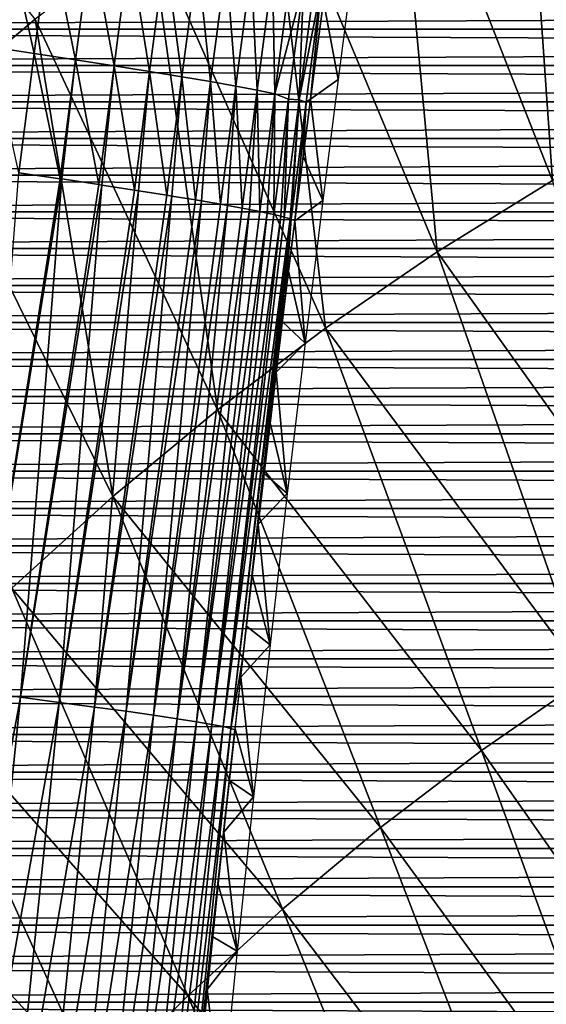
# Model space of a CAD drawing. Header units: millimetres. Extents: x -300 to 300, y -500 to 500.
# Tile 638 of 656: x -97 to -78, y 230 to 266. Entities that reach past the tile are written whole.
import ezdxf

# ---------------------------------------------------------------- set-up
doc = ezdxf.new("R2010")
doc.units = ezdxf.units.MM
doc.header["$LTSCALE"] = 81.481481
for name, color, linetype in [('10', 7, 'CONTINUOUS'), ('11', 7, 'CONTINUOUS'), ('12', 7, 'CONTINUOUS'), ('20', 7, 'CONTINUOUS'), ('5', 7, 'CONTINUOUS'), ('6', 7, 'CONTINUOUS')]:
    doc.layers.add(name, color=color, linetype=linetype)

msp = doc.modelspace()

# ---------------------------------------------------------------- linework, layer by layer
at = {"layer": '10', "color": 7, "linetype": 'CONTINUOUS'}
for points in [[(-85.244, 266.868, 16.5), (-85.693, 263.423, 16.5), (-86.218, 266.23, 33.345), (-85.244, 266.868, 16.5)], [(-86.218, 266.23, 33.345), (-85.693, 263.423, 16.5), (-86.678, 262.725, 33.446), (-86.218, 266.23, 33.345)], [(-85.693, 263.423, 16.5), (-86.242, 259.103, 16.5), (-86.678, 262.725, 33.446), (-85.693, 263.423, 16.5)], [(-86.678, 262.725, 33.446), (-86.242, 259.103, 16.5), (-86.943, 260.668, 33.503), (-86.678, 262.725, 33.446)], [(-86.242, 259.103, 16.5), (-87.234, 258.373, 33.565), (-86.943, 260.668, 33.503), (-86.242, 259.103, 16.5)], [(-86.869, 253.997, 16.5), (-87.234, 258.373, 33.565), (-86.242, 259.103, 16.5), (-86.869, 253.997, 16.5)], [(-87.459, 256.57, 33.611), (-87.234, 258.373, 33.565), (-86.869, 253.997, 16.5), (-87.459, 256.57, 33.611)], [(-87.682, 254.766, 33.657), (-87.459, 256.57, 33.611), (-86.869, 253.997, 16.5), (-87.682, 254.766, 33.657)], [(-87.902, 252.961, 33.701), (-87.682, 254.766, 33.657), (-86.869, 253.997, 16.5), (-87.902, 252.961, 33.701)], [(-87.506, 248.623, 16.5), (-87.902, 252.961, 33.701), (-86.869, 253.997, 16.5), (-87.506, 248.623, 16.5)], [(-88.119, 251.154, 33.744), (-87.902, 252.961, 33.701), (-87.506, 248.623, 16.5), (-88.119, 251.154, 33.744)], [(-88.334, 249.344, 33.785), (-88.119, 251.154, 33.744), (-87.506, 248.623, 16.5), (-88.334, 249.344, 33.785)], [(-88.546, 247.53, 33.826), (-88.334, 249.344, 33.785), (-87.506, 248.623, 16.5), (-88.546, 247.53, 33.826)], [(-88.121, 243.22, 16.5), (-88.546, 247.53, 33.826), (-87.506, 248.623, 16.5), (-88.121, 243.22, 16.5)], [(-88.756, 245.712, 33.865), (-88.546, 247.53, 33.826), (-88.121, 243.22, 16.5), (-88.756, 245.712, 33.865)], [(-88.964, 243.888, 33.903), (-88.756, 245.712, 33.865), (-88.121, 243.22, 16.5), (-88.964, 243.888, 33.903)], [(-89.17, 242.057, 33.94), (-88.964, 243.888, 33.903), (-88.121, 243.22, 16.5), (-89.17, 242.057, 33.94)], [(-88.715, 237.78, 16.5), (-89.17, 242.057, 33.94), (-88.121, 243.22, 16.5), (-88.715, 237.78, 16.5)], [(-89.373, 240.219, 33.976), (-89.17, 242.057, 33.94), (-88.715, 237.78, 16.5), (-89.373, 240.219, 33.976)], [(-89.575, 238.373, 34.011), (-89.373, 240.219, 33.976), (-88.715, 237.78, 16.5), (-89.575, 238.373, 34.011)], [(-89.775, 236.518, 34.045), (-89.575, 238.373, 34.011), (-88.715, 237.78, 16.5), (-89.775, 236.518, 34.045)], [(-89.293, 232.271, 16.5), (-89.775, 236.518, 34.045), (-88.715, 237.78, 16.5), (-89.293, 232.271, 16.5)], [(-89.972, 234.653, 34.078), (-89.775, 236.518, 34.045), (-89.293, 232.271, 16.5), (-89.972, 234.653, 34.078)], [(-90.168, 232.778, 34.11), (-89.972, 234.653, 34.078), (-89.293, 232.271, 16.5), (-90.168, 232.778, 34.11)], [(-90.362, 230.894, 34.141), (-90.168, 232.778, 34.11), (-89.293, 232.271, 16.5), (-90.362, 230.894, 34.141)], [(-89.852, 226.694, 16.5), (-90.362, 230.894, 34.141), (-89.293, 232.271, 16.5), (-89.852, 226.694, 16.5)], [(-90.554, 229.001, 34.171), (-90.362, 230.894, 34.141), (-89.852, 226.694, 16.5), (-90.554, 229.001, 34.171)]]:
    msp.add_3dface(points, dxfattribs=at)
at = {"layer": '11', "color": 7, "linetype": 'CONTINUOUS'}
for points in [[(-97.548, 268.857, 53.123), (-96.549, 264.358, 52.158), (-98.107, 264.589, 53.244), (-97.548, 268.857, 53.123)], [(-95.99, 268.617, 52.037), (-96.549, 264.358, 52.158), (-97.548, 268.857, 53.123), (-95.99, 268.617, 52.037)], [(-95.99, 268.617, 52.037), (-95.073, 264.133, 50.951), (-96.549, 264.358, 52.158), (-95.99, 268.617, 52.037)], [(-94.516, 268.385, 50.83), (-95.073, 264.133, 50.951), (-95.99, 268.617, 52.037), (-94.516, 268.385, 50.83)], [(-94.516, 268.385, 50.83), (-93.694, 263.919, 49.633), (-95.073, 264.133, 50.951), (-94.516, 268.385, 50.83)], [(-93.137, 268.162, 49.512), (-93.694, 263.919, 49.633), (-94.516, 268.385, 50.83), (-93.137, 268.162, 49.512)], [(-93.137, 268.162, 49.512), (-92.423, 263.715, 48.216), (-93.694, 263.919, 49.633), (-93.137, 268.162, 49.512)], [(-91.868, 267.951, 48.095), (-92.423, 263.715, 48.216), (-93.137, 268.162, 49.512), (-91.868, 267.951, 48.095)], [(-91.868, 267.951, 48.095), (-91.27, 263.524, 46.714), (-92.423, 263.715, 48.216), (-91.868, 267.951, 48.095)], [(-90.716, 267.753, 46.593), (-91.27, 263.524, 46.714), (-91.868, 267.951, 48.095), (-90.716, 267.753, 46.593)], [(-90.716, 267.753, 46.593), (-90.243, 263.348, 45.142), (-91.27, 263.524, 46.714), (-90.716, 267.753, 46.593)], [(-89.689, 267.57, 45.02), (-90.243, 263.348, 45.142), (-90.716, 267.753, 46.593), (-89.689, 267.57, 45.02)], [(-89.689, 267.57, 45.02), (-89.346, 263.187, 43.514), (-90.243, 263.348, 45.142), (-89.689, 267.57, 45.02)], [(-88.793, 267.402, 43.393), (-89.346, 263.187, 43.514), (-89.689, 267.57, 45.02), (-88.793, 267.402, 43.393)], [(-88.793, 267.402, 43.393), (-88.582, 263.042, 41.848), (-89.346, 263.187, 43.514), (-88.793, 267.402, 43.393)], [(-88.03, 267.251, 41.726), (-88.582, 263.042, 41.848), (-88.793, 267.402, 43.393), (-88.03, 267.251, 41.726)], [(-88.03, 267.251, 41.726), (-87.952, 262.914, 40.158), (-88.582, 263.042, 41.848), (-88.03, 267.251, 41.726)], [(-87.401, 267.118, 40.036), (-87.952, 262.914, 40.158), (-88.03, 267.251, 41.726), (-87.401, 267.118, 40.036)], [(-87.401, 267.118, 40.036), (-86.925, 266.837, 38.343), (-87.952, 262.914, 40.158), (-87.401, 267.118, 40.036)], [(-86.925, 266.837, 38.343), (-87.464, 262.721, 38.462), (-87.952, 262.914, 40.158), (-86.925, 266.837, 38.343)], [(-86.925, 266.837, 38.343), (-87.084, 262.697, 36.767), (-87.464, 262.721, 38.462), (-86.925, 266.837, 38.343)], [(-86.535, 266.879, 36.645), (-86.288, 266.792, 34.97), (-87.084, 262.697, 36.767), (-86.535, 266.879, 36.645)], [(-86.535, 266.879, 36.645), (-87.084, 262.697, 36.767), (-86.925, 266.837, 38.343), (-86.535, 266.879, 36.645)], [(-86.288, 266.792, 34.97), (-86.835, 262.616, 35.092), (-87.084, 262.697, 36.767), (-86.288, 266.792, 34.97)], [(-86.288, 266.792, 34.97), (-86.678, 262.725, 33.446), (-86.835, 262.616, 35.092), (-86.288, 266.792, 34.97)], [(-86.218, 266.23, 33.345), (-86.678, 262.725, 33.446), (-86.288, 266.792, 34.97), (-86.218, 266.23, 33.345)], [(-96.549, 264.358, 52.158), (-97.092, 260.093, 52.272), (-98.107, 264.589, 53.244), (-96.549, 264.358, 52.158)], [(-95.615, 259.877, 51.065), (-97.092, 260.093, 52.272), (-96.549, 264.358, 52.158), (-95.615, 259.877, 51.065)], [(-95.073, 264.133, 50.951), (-95.615, 259.877, 51.065), (-96.549, 264.358, 52.158), (-95.073, 264.133, 50.951)], [(-95.073, 264.133, 50.951), (-95.561, 259.869, 51.016), (-95.615, 259.877, 51.065), (-95.073, 264.133, 50.951)], [(-94.235, 259.669, 49.747), (-95.561, 259.869, 51.016), (-95.073, 264.133, 50.951), (-94.235, 259.669, 49.747)], [(-93.694, 263.919, 49.633), (-94.235, 259.669, 49.747), (-95.073, 264.133, 50.951), (-93.694, 263.919, 49.633)], [(-93.694, 263.919, 49.633), (-94.132, 259.654, 49.64), (-94.235, 259.669, 49.747), (-93.694, 263.919, 49.633)], [(-92.964, 259.473, 48.33), (-94.132, 259.654, 49.64), (-93.694, 263.919, 49.633), (-92.964, 259.473, 48.33)], [(-92.423, 263.715, 48.216), (-92.964, 259.473, 48.33), (-93.694, 263.919, 49.633), (-92.423, 263.715, 48.216)], [(-92.423, 263.715, 48.216), (-92.818, 259.45, 48.153), (-92.964, 259.473, 48.33), (-92.423, 263.715, 48.216)], [(-91.811, 259.289, 46.829), (-92.818, 259.45, 48.153), (-92.423, 263.715, 48.216), (-91.811, 259.289, 46.829)], [(-91.27, 263.524, 46.714), (-91.811, 259.289, 46.829), (-92.423, 263.715, 48.216), (-91.27, 263.524, 46.714)], [(-91.27, 263.524, 46.714), (-91.627, 259.259, 46.566), (-91.811, 259.289, 46.829), (-91.27, 263.524, 46.714)], [(-90.783, 259.12, 45.257), (-91.627, 259.259, 46.566), (-91.27, 263.524, 46.714), (-90.783, 259.12, 45.257)], [(-90.243, 263.348, 45.142), (-90.783, 259.12, 45.257), (-91.27, 263.524, 46.714), (-90.243, 263.348, 45.142)], [(-90.243, 263.348, 45.142), (-90.566, 259.083, 44.888), (-90.783, 259.12, 45.257), (-90.243, 263.348, 45.142)], [(-89.886, 258.965, 43.63), (-90.566, 259.083, 44.888), (-90.243, 263.348, 45.142), (-89.886, 258.965, 43.63)], [(-89.346, 263.187, 43.514), (-89.886, 258.965, 43.63), (-90.243, 263.348, 45.142), (-89.346, 263.187, 43.514)], [(-89.346, 263.187, 43.514), (-89.642, 258.922, 43.133), (-89.886, 258.965, 43.63), (-89.346, 263.187, 43.514)], [(-89.122, 258.826, 41.965), (-89.642, 258.922, 43.133), (-89.346, 263.187, 43.514), (-89.122, 258.826, 41.965)], [(-88.582, 263.042, 41.848), (-89.122, 258.826, 41.965), (-89.346, 263.187, 43.514), (-88.582, 263.042, 41.848)], [(-88.582, 263.042, 41.848), (-88.86, 258.776, 41.309), (-89.122, 258.826, 41.965), (-88.582, 263.042, 41.848)], [(-88.491, 258.703, 40.277), (-88.86, 258.776, 41.309), (-88.582, 263.042, 41.848), (-88.491, 258.703, 40.277)], [(-87.952, 262.914, 40.158), (-88.491, 258.703, 40.277), (-88.582, 263.042, 41.848), (-87.952, 262.914, 40.158)], [(-87.952, 262.914, 40.158), (-88.224, 258.648, 39.427), (-88.491, 258.703, 40.277), (-87.952, 262.914, 40.158)], [(-87.991, 258.597, 38.579), (-88.224, 258.648, 39.427), (-87.952, 262.914, 40.158), (-87.991, 258.597, 38.579)], [(-87.464, 262.721, 38.462), (-87.991, 258.597, 38.579), (-87.952, 262.914, 40.158), (-87.464, 262.721, 38.462)], [(-87.464, 262.721, 38.462), (-87.739, 258.538, 37.499), (-87.991, 258.597, 38.579), (-87.464, 262.721, 38.462)], [(-87.619, 258.507, 36.886), (-87.739, 258.538, 37.499), (-87.464, 262.721, 38.462), (-87.619, 258.507, 36.886)], [(-87.084, 262.697, 36.767), (-87.619, 258.507, 36.886), (-87.464, 262.721, 38.462), (-87.084, 262.697, 36.767)], [(-87.084, 262.697, 36.767), (-87.409, 258.446, 35.543), (-87.619, 258.507, 36.886), (-87.084, 262.697, 36.767)], [(-87.369, 258.432, 35.211), (-87.409, 258.446, 35.543), (-87.084, 262.697, 36.767), (-87.369, 258.432, 35.211)], [(-86.835, 262.616, 35.092), (-87.369, 258.432, 35.211), (-87.084, 262.697, 36.767), (-86.835, 262.616, 35.092)], [(-86.835, 262.616, 35.092), (-87.234, 258.373, 33.565), (-87.369, 258.432, 35.211), (-86.835, 262.616, 35.092)], [(-86.943, 260.668, 33.503), (-87.234, 258.373, 33.565), (-86.835, 262.616, 35.092), (-86.943, 260.668, 33.503)], [(-86.678, 262.725, 33.446), (-86.943, 260.668, 33.503), (-86.835, 262.616, 35.092), (-86.678, 262.725, 33.446)]]:
    msp.add_3dface(points, dxfattribs=at)
at = {"layer": '12', "color": 7, "linetype": 'CONTINUOUS'}
for points in [[(-97.092, 260.093, 52.272), (-95.615, 259.877, 51.065), (-98.533, 241.531, 52.105), (-97.092, 260.093, 52.272)], [(-95.615, 259.877, 51.065), (-95.561, 259.869, 51.016), (-98.533, 241.531, 52.105), (-95.615, 259.877, 51.065)], [(-98.533, 241.531, 52.105), (-95.561, 259.869, 51.016), (-97.035, 241.342, 50.782), (-98.533, 241.531, 52.105)], [(-95.561, 259.869, 51.016), (-94.235, 259.669, 49.747), (-97.035, 241.342, 50.782), (-95.561, 259.869, 51.016)], [(-94.235, 259.669, 49.747), (-94.132, 259.654, 49.64), (-97.035, 241.342, 50.782), (-94.235, 259.669, 49.747)], [(-97.035, 241.342, 50.782), (-94.132, 259.654, 49.64), (-95.65, 241.162, 49.343), (-97.035, 241.342, 50.782)], [(-94.132, 259.654, 49.64), (-92.964, 259.473, 48.33), (-95.65, 241.162, 49.343), (-94.132, 259.654, 49.64)], [(-92.964, 259.473, 48.33), (-92.818, 259.45, 48.153), (-95.65, 241.162, 49.343), (-92.964, 259.473, 48.33)], [(-95.65, 241.162, 49.343), (-92.818, 259.45, 48.153), (-94.39, 240.995, 47.806), (-95.65, 241.162, 49.343)], [(-92.818, 259.45, 48.153), (-91.811, 259.289, 46.829), (-94.39, 240.995, 47.806), (-92.818, 259.45, 48.153)], [(-91.811, 259.289, 46.829), (-91.627, 259.259, 46.566), (-94.39, 240.995, 47.806), (-91.811, 259.289, 46.829)], [(-94.39, 240.995, 47.806), (-91.627, 259.259, 46.566), (-93.265, 240.841, 46.185), (-94.39, 240.995, 47.806)], [(-91.627, 259.259, 46.566), (-90.783, 259.12, 45.257), (-93.265, 240.841, 46.185), (-91.627, 259.259, 46.566)], [(-90.783, 259.12, 45.257), (-90.566, 259.083, 44.888), (-93.265, 240.841, 46.185), (-90.783, 259.12, 45.257)], [(-93.265, 240.841, 46.185), (-90.566, 259.083, 44.888), (-92.281, 240.701, 44.498), (-93.265, 240.841, 46.185)], [(-90.566, 259.083, 44.888), (-89.886, 258.965, 43.63), (-92.281, 240.701, 44.498), (-90.566, 259.083, 44.888)], [(-89.886, 258.965, 43.63), (-89.642, 258.922, 43.133), (-92.281, 240.701, 44.498), (-89.886, 258.965, 43.63)], [(-92.281, 240.701, 44.498), (-89.642, 258.922, 43.133), (-91.442, 240.576, 42.764), (-92.281, 240.701, 44.498)], [(-89.642, 258.922, 43.133), (-89.122, 258.826, 41.965), (-91.442, 240.576, 42.764), (-89.642, 258.922, 43.133)], [(-89.122, 258.826, 41.965), (-88.86, 258.776, 41.309), (-91.442, 240.576, 42.764), (-89.122, 258.826, 41.965)], [(-91.442, 240.576, 42.764), (-88.86, 258.776, 41.309), (-90.75, 240.466, 41.001), (-91.442, 240.576, 42.764)], [(-88.86, 258.776, 41.309), (-88.491, 258.703, 40.277), (-90.75, 240.466, 41.001), (-88.86, 258.776, 41.309)], [(-88.491, 258.703, 40.277), (-88.224, 258.648, 39.427), (-90.75, 240.466, 41.001), (-88.491, 258.703, 40.277)], [(-90.75, 240.466, 41.001), (-88.224, 258.648, 39.427), (-90.202, 240.373, 39.225), (-90.75, 240.466, 41.001)], [(-88.224, 258.648, 39.427), (-87.991, 258.597, 38.579), (-90.202, 240.373, 39.225), (-88.224, 258.648, 39.427)], [(-87.991, 258.597, 38.579), (-87.739, 258.538, 37.499), (-90.202, 240.373, 39.225), (-87.991, 258.597, 38.579)], [(-90.202, 240.373, 39.225), (-87.739, 258.538, 37.499), (-89.795, 240.295, 37.453), (-90.202, 240.373, 39.225)], [(-87.739, 258.538, 37.499), (-87.619, 258.507, 36.886), (-89.795, 240.295, 37.453), (-87.739, 258.538, 37.499)], [(-87.619, 258.507, 36.886), (-87.409, 258.446, 35.543), (-89.795, 240.295, 37.453), (-87.619, 258.507, 36.886)], [(-89.795, 240.295, 37.453), (-87.409, 258.446, 35.543), (-89.523, 240.232, 35.699), (-89.795, 240.295, 37.453)], [(-87.409, 258.446, 35.543), (-87.369, 258.432, 35.211), (-89.523, 240.232, 35.699), (-87.409, 258.446, 35.543)], [(-89.523, 240.232, 35.699), (-87.369, 258.432, 35.211), (-89.09, 242.767, 33.926), (-89.523, 240.232, 35.699)], [(-89.09, 242.767, 33.926), (-87.369, 258.432, 35.211), (-88.792, 245.399, 33.871), (-89.09, 242.767, 33.926)], [(-88.792, 245.399, 33.871), (-87.369, 258.432, 35.211), (-88.489, 248.02, 33.815), (-88.792, 245.399, 33.871)], [(-88.489, 248.02, 33.815), (-87.369, 258.432, 35.211), (-88.182, 250.627, 33.756), (-88.489, 248.02, 33.815)], [(-88.182, 250.627, 33.756), (-87.369, 258.432, 35.211), (-87.87, 253.222, 33.695), (-88.182, 250.627, 33.756)], [(-87.87, 253.222, 33.695), (-87.369, 258.432, 35.211), (-87.554, 255.804, 33.631), (-87.87, 253.222, 33.695)], [(-87.369, 258.432, 35.211), (-87.234, 258.373, 33.565), (-87.554, 255.804, 33.631), (-87.369, 258.432, 35.211)], [(-89.377, 240.183, 33.977), (-89.523, 240.232, 35.699), (-89.09, 242.767, 33.926), (-89.377, 240.183, 33.977)], [(-98.533, 241.531, 52.105), (-97.035, 241.342, 50.782), (-100.426, 223.039, 52.401), (-98.533, 241.531, 52.105)], [(-97.035, 241.342, 50.782), (-98.926, 222.879, 51.077), (-100.426, 223.039, 52.401), (-97.035, 241.342, 50.782)], [(-97.035, 241.342, 50.782), (-95.65, 241.162, 49.343), (-98.926, 222.879, 51.077), (-97.035, 241.342, 50.782)], [(-95.65, 241.162, 49.343), (-97.538, 222.728, 49.639), (-98.926, 222.879, 51.077), (-95.65, 241.162, 49.343)], [(-95.65, 241.162, 49.343), (-94.39, 240.995, 47.806), (-97.538, 222.728, 49.639), (-95.65, 241.162, 49.343)], [(-94.39, 240.995, 47.806), (-96.276, 222.587, 48.101), (-97.538, 222.728, 49.639), (-94.39, 240.995, 47.806)], [(-94.39, 240.995, 47.806), (-93.265, 240.841, 46.185), (-96.276, 222.587, 48.101), (-94.39, 240.995, 47.806)], [(-93.265, 240.841, 46.185), (-95.148, 222.459, 46.48), (-96.276, 222.587, 48.101), (-93.265, 240.841, 46.185)], [(-93.265, 240.841, 46.185), (-92.281, 240.701, 44.498), (-95.148, 222.459, 46.48), (-93.265, 240.841, 46.185)], [(-92.281, 240.701, 44.498), (-94.162, 222.343, 44.794), (-95.148, 222.459, 46.48), (-92.281, 240.701, 44.498)], [(-92.281, 240.701, 44.498), (-91.442, 240.576, 42.764), (-94.162, 222.343, 44.794), (-92.281, 240.701, 44.498)], [(-91.442, 240.576, 42.764), (-93.321, 222.24, 43.06), (-94.162, 222.343, 44.794), (-91.442, 240.576, 42.764)], [(-91.442, 240.576, 42.764), (-90.75, 240.466, 41.001), (-93.321, 222.24, 43.06), (-91.442, 240.576, 42.764)], [(-90.75, 240.466, 41.001), (-92.627, 222.15, 41.297), (-93.321, 222.24, 43.06), (-90.75, 240.466, 41.001)], [(-90.75, 240.466, 41.001), (-90.202, 240.373, 39.225), (-92.627, 222.15, 41.297), (-90.75, 240.466, 41.001)], [(-90.202, 240.373, 39.225), (-92.077, 222.074, 39.521), (-92.627, 222.15, 41.297), (-90.202, 240.373, 39.225)], [(-90.202, 240.373, 39.225), (-89.795, 240.295, 37.453), (-92.077, 222.074, 39.521), (-90.202, 240.373, 39.225)], [(-89.795, 240.295, 37.453), (-91.668, 222.012, 37.749), (-92.077, 222.074, 39.521), (-89.795, 240.295, 37.453)], [(-89.795, 240.295, 37.453), (-89.523, 240.232, 35.699), (-91.668, 222.012, 37.749), (-89.795, 240.295, 37.453)], [(-89.523, 240.232, 35.699), (-91.394, 221.963, 35.995), (-91.668, 222.012, 37.749), (-89.523, 240.232, 35.699)], [(-89.523, 240.232, 35.699), (-89.377, 240.183, 33.977), (-91.394, 221.963, 35.995), (-89.523, 240.232, 35.699)], [(-91.394, 221.963, 35.995), (-89.377, 240.183, 33.977), (-89.384, 240.122, 33.978), (-91.394, 221.963, 35.995)], [(-89.673, 237.463, 34.028), (-91.394, 221.963, 35.995), (-89.384, 240.122, 33.978), (-89.673, 237.463, 34.028)], [(-89.958, 234.79, 34.075), (-91.394, 221.963, 35.995), (-89.673, 237.463, 34.028), (-89.958, 234.79, 34.075)], [(-90.238, 232.101, 34.121), (-91.394, 221.963, 35.995), (-89.958, 234.79, 34.075), (-90.238, 232.101, 34.121)], [(-90.515, 229.392, 34.165), (-91.394, 221.963, 35.995), (-90.238, 232.101, 34.121), (-90.515, 229.392, 34.165)]]:
    msp.add_3dface(points, dxfattribs=at)
at = {"layer": '20', "color": 7, "linetype": 'CONTINUOUS'}
for points in [[(-79.221, 276.94, 73.687), (-73.784, 262.189, 74.437), (-74.547, 279.303, 73.787), (-79.221, 276.94, 73.687)], [(-100.491, 262.249, 73.124), (-96.512, 265.578, 73.244), (-105.599, 276.958, 72.247), (-100.491, 262.249, 73.124)], [(-83.753, 274.388, 73.583), (-78.031, 259.815, 74.343), (-79.221, 276.94, 73.687), (-83.753, 274.388, 73.583)], [(-78.031, 259.815, 74.343), (-73.784, 262.189, 74.437), (-79.221, 276.94, 73.687), (-78.031, 259.815, 74.343)], [(-88.144, 271.645, 73.474), (-82.148, 257.263, 74.245), (-83.753, 274.388, 73.583), (-88.144, 271.645, 73.474)], [(-82.148, 257.263, 74.245), (-78.031, 259.815, 74.343), (-83.753, 274.388, 73.583), (-82.148, 257.263, 74.245)], [(-92.397, 268.709, 73.36), (-86.138, 254.532, 74.143), (-88.144, 271.645, 73.474), (-92.397, 268.709, 73.36)], [(-86.138, 254.532, 74.143), (-82.148, 257.263, 74.245), (-88.144, 271.645, 73.474), (-86.138, 254.532, 74.143)], [(-96.512, 265.578, 73.244), (-90, 251.619, 74.037), (-92.397, 268.709, 73.36), (-96.512, 265.578, 73.244)], [(-90, 251.619, 74.037), (-86.138, 254.532, 74.143), (-92.397, 268.709, 73.36), (-90, 251.619, 74.037)], [(-100.491, 262.249, 73.124), (-93.736, 248.523, 73.929), (-96.512, 265.578, 73.244), (-100.491, 262.249, 73.124)], [(-93.736, 248.523, 73.929), (-90, 251.619, 74.037), (-96.512, 265.578, 73.244), (-93.736, 248.523, 73.929)], [(-97.347, 245.243, 73.818), (-93.736, 248.523, 73.929), (-100.491, 262.249, 73.124), (-97.347, 245.243, 73.818)], [(-82.148, 257.263, 74.245), (-72.981, 244.431, 74.974), (-78.031, 259.815, 74.343), (-82.148, 257.263, 74.245)], [(-86.138, 254.532, 74.143), (-76.834, 242.021, 74.885), (-82.148, 257.263, 74.245), (-86.138, 254.532, 74.143)], [(-76.834, 242.021, 74.885), (-72.981, 244.431, 74.974), (-82.148, 257.263, 74.245), (-76.834, 242.021, 74.885)], [(-90, 251.619, 74.037), (-80.567, 239.441, 74.792), (-86.138, 254.532, 74.143), (-90, 251.619, 74.037)], [(-80.567, 239.441, 74.792), (-76.834, 242.021, 74.885), (-86.138, 254.532, 74.143), (-80.567, 239.441, 74.792)], [(-93.736, 248.523, 73.929), (-84.181, 236.691, 74.697), (-90, 251.619, 74.037), (-93.736, 248.523, 73.929)], [(-84.181, 236.691, 74.697), (-80.567, 239.441, 74.792), (-90, 251.619, 74.037), (-84.181, 236.691, 74.697)], [(-97.347, 245.243, 73.818), (-87.678, 233.769, 74.599), (-93.736, 248.523, 73.929), (-97.347, 245.243, 73.818)], [(-87.678, 233.769, 74.599), (-84.181, 236.691, 74.697), (-93.736, 248.523, 73.929), (-87.678, 233.769, 74.599)], [(-100.835, 241.776, 73.704), (-91.057, 230.672, 74.498), (-97.347, 245.243, 73.818), (-100.835, 241.776, 73.704)], [(-91.057, 230.672, 74.498), (-87.678, 233.769, 74.599), (-97.347, 245.243, 73.818), (-91.057, 230.672, 74.498)], [(-80.567, 239.441, 74.792), (-71.459, 226.424, 75.422), (-76.834, 242.021, 74.885), (-80.567, 239.441, 74.792)], [(-104.201, 238.12, 73.588), (-94.322, 227.4, 74.395), (-100.835, 241.776, 73.704), (-104.201, 238.12, 73.588)], [(-94.322, 227.4, 74.395), (-91.057, 230.672, 74.498), (-100.835, 241.776, 73.704), (-94.322, 227.4, 74.395)], [(-84.181, 236.691, 74.697), (-74.932, 224.002, 75.339), (-80.567, 239.441, 74.792), (-84.181, 236.691, 74.697)], [(-74.932, 224.002, 75.339), (-71.459, 226.424, 75.422), (-80.567, 239.441, 74.792), (-74.932, 224.002, 75.339)], [(-97.473, 223.951, 74.29), (-94.322, 227.4, 74.395), (-104.201, 238.12, 73.588), (-97.473, 223.951, 74.29)], [(-87.678, 233.769, 74.599), (-78.295, 221.42, 75.254), (-84.181, 236.691, 74.697), (-87.678, 233.769, 74.599)], [(-78.295, 221.42, 75.254), (-74.932, 224.002, 75.339), (-84.181, 236.691, 74.697), (-78.295, 221.42, 75.254)], [(-91.057, 230.672, 74.498), (-81.548, 218.677, 75.166), (-87.678, 233.769, 74.599), (-91.057, 230.672, 74.498)], [(-81.548, 218.677, 75.166), (-78.295, 221.42, 75.254), (-87.678, 233.769, 74.599), (-81.548, 218.677, 75.166)], [(-94.322, 227.4, 74.395), (-84.693, 215.771, 75.075), (-91.057, 230.672, 74.498), (-94.322, 227.4, 74.395)], [(-84.693, 215.771, 75.075), (-81.548, 218.677, 75.166), (-91.057, 230.672, 74.498), (-84.693, 215.771, 75.075)]]:
    msp.add_3dface(points, dxfattribs=at)
at = {"layer": '5', "color": 7, "linetype": 'CONTINUOUS'}
for points in [[(150.981, 265.227, 11), (-150.981, 265.227, 11), (-150.82, 266.525, 11), (150.981, 265.227, 11)], [(150.82, 266.525, 11), (150.981, 265.227, 11), (-150.82, 266.525, 11), (150.82, 266.525, 11)], [(151.141, 263.926, 11), (-151.141, 263.926, 11), (-150.981, 265.227, 11), (151.141, 263.926, 11)], [(150.981, 265.227, 11), (151.141, 263.926, 11), (-150.981, 265.227, 11), (150.981, 265.227, 11)], [(151.3, 262.622, 11), (-151.3, 262.622, 11), (-151.141, 263.926, 11), (151.3, 262.622, 11)], [(151.141, 263.926, 11), (151.3, 262.622, 11), (-151.141, 263.926, 11), (151.141, 263.926, 11)], [(151.458, 261.316, 11), (-151.458, 261.316, 11), (-151.3, 262.622, 11), (151.458, 261.316, 11)], [(151.3, 262.622, 11), (151.458, 261.316, 11), (-151.3, 262.622, 11), (151.3, 262.622, 11)], [(151.615, 260.007, 11), (-151.615, 260.007, 11), (-151.458, 261.316, 11), (151.615, 260.007, 11)], [(151.458, 261.316, 11), (151.615, 260.007, 11), (-151.458, 261.316, 11), (151.458, 261.316, 11)], [(151.771, 258.695, 11), (-151.771, 258.695, 11), (-151.615, 260.007, 11), (151.771, 258.695, 11)], [(151.615, 260.007, 11), (151.771, 258.695, 11), (-151.615, 260.007, 11), (151.615, 260.007, 11)], [(151.926, 257.38, 11), (-151.926, 257.38, 11), (-151.771, 258.695, 11), (151.926, 257.38, 11)], [(151.771, 258.695, 11), (151.926, 257.38, 11), (-151.771, 258.695, 11), (151.771, 258.695, 11)], [(152.079, 256.062, 11), (-152.079, 256.062, 11), (-151.926, 257.38, 11), (152.079, 256.062, 11)], [(151.926, 257.38, 11), (152.079, 256.062, 11), (-151.926, 257.38, 11), (151.926, 257.38, 11)], [(152.232, 254.741, 11), (-152.232, 254.741, 11), (-152.079, 256.062, 11), (152.232, 254.741, 11)], [(152.079, 256.062, 11), (152.232, 254.741, 11), (-152.079, 256.062, 11), (152.079, 256.062, 11)], [(152.383, 253.418, 11), (-152.383, 253.418, 11), (-152.232, 254.741, 11), (152.383, 253.418, 11)], [(152.232, 254.741, 11), (152.383, 253.418, 11), (-152.232, 254.741, 11), (152.232, 254.741, 11)], [(152.534, 252.091, 11), (-152.534, 252.091, 11), (-152.383, 253.418, 11), (152.534, 252.091, 11)], [(152.383, 253.418, 11), (152.534, 252.091, 11), (-152.383, 253.418, 11), (152.383, 253.418, 11)], [(152.683, 250.762, 11), (-152.683, 250.762, 11), (-152.534, 252.091, 11), (152.683, 250.762, 11)], [(152.534, 252.091, 11), (152.683, 250.762, 11), (-152.534, 252.091, 11), (152.534, 252.091, 11)], [(152.831, 249.43, 11), (-152.831, 249.43, 11), (-152.683, 250.762, 11), (152.831, 249.43, 11)], [(152.683, 250.762, 11), (152.831, 249.43, 11), (-152.683, 250.762, 11), (152.683, 250.762, 11)], [(152.978, 248.094, 11), (-152.978, 248.094, 11), (-152.831, 249.43, 11), (152.978, 248.094, 11)], [(152.831, 249.43, 11), (152.978, 248.094, 11), (-152.831, 249.43, 11), (152.831, 249.43, 11)], [(153.124, 246.756, 11), (-153.124, 246.756, 11), (-152.978, 248.094, 11), (153.124, 246.756, 11)], [(152.978, 248.094, 11), (153.124, 246.756, 11), (-152.978, 248.094, 11), (152.978, 248.094, 11)], [(153.269, 245.414, 11), (-153.269, 245.415, 11), (-153.124, 246.756, 11), (153.269, 245.414, 11)], [(153.124, 246.756, 11), (153.269, 245.414, 11), (-153.124, 246.756, 11), (153.124, 246.756, 11)], [(153.413, 244.07, 11), (-153.413, 244.07, 11), (-153.269, 245.415, 11), (153.413, 244.07, 11)], [(153.269, 245.414, 11), (153.413, 244.07, 11), (-153.269, 245.415, 11), (153.269, 245.414, 11)], [(153.556, 242.723, 11), (-153.556, 242.723, 11), (-153.413, 244.07, 11), (153.556, 242.723, 11)], [(153.413, 244.07, 11), (153.556, 242.723, 11), (-153.413, 244.07, 11), (153.413, 244.07, 11)], [(153.698, 241.372, 11), (-153.698, 241.372, 11), (-153.556, 242.723, 11), (153.698, 241.372, 11)], [(153.556, 242.723, 11), (153.698, 241.372, 11), (-153.556, 242.723, 11), (153.556, 242.723, 11)], [(153.839, 240.018, 11), (-153.839, 240.018, 11), (-153.698, 241.372, 11), (153.839, 240.018, 11)], [(153.698, 241.372, 11), (153.839, 240.018, 11), (-153.698, 241.372, 11), (153.698, 241.372, 11)], [(153.978, 238.661, 11), (-153.978, 238.661, 11), (-153.839, 240.018, 11), (153.978, 238.661, 11)], [(153.839, 240.018, 11), (153.978, 238.661, 11), (-153.839, 240.018, 11), (153.839, 240.018, 11)], [(154.117, 237.301, 11), (-154.117, 237.301, 11), (-153.978, 238.661, 11), (154.117, 237.301, 11)], [(153.978, 238.661, 11), (154.117, 237.301, 11), (-153.978, 238.661, 11), (153.978, 238.661, 11)], [(154.254, 235.937, 11), (-154.254, 235.937, 11), (-154.117, 237.301, 11), (154.254, 235.937, 11)], [(154.117, 237.301, 11), (154.254, 235.937, 11), (-154.117, 237.301, 11), (154.117, 237.301, 11)], [(154.391, 234.57, 11), (-154.391, 234.57, 11), (-154.254, 235.937, 11), (154.391, 234.57, 11)], [(154.254, 235.937, 11), (154.391, 234.57, 11), (-154.254, 235.937, 11), (154.254, 235.937, 11)], [(154.526, 233.2, 11), (-154.526, 233.2, 11), (-154.391, 234.57, 11), (154.526, 233.2, 11)], [(154.391, 234.57, 11), (154.526, 233.2, 11), (-154.391, 234.57, 11), (154.391, 234.57, 11)], [(154.66, 231.826, 11), (-154.66, 231.826, 11), (-154.526, 233.2, 11), (154.66, 231.826, 11)], [(154.526, 233.2, 11), (154.66, 231.826, 11), (-154.526, 233.2, 11), (154.526, 233.2, 11)], [(154.793, 230.449, 11), (-154.793, 230.449, 11), (-154.66, 231.826, 11), (154.793, 230.449, 11)], [(154.66, 231.826, 11), (154.793, 230.449, 11), (-154.66, 231.826, 11), (154.66, 231.826, 11)], [(154.925, 229.068, 11), (-154.925, 229.068, 11), (-154.793, 230.449, 11), (154.925, 229.068, 11)], [(154.793, 230.449, 11), (154.925, 229.068, 11), (-154.793, 230.449, 11), (154.793, 230.449, 11)]]:
    msp.add_3dface(points, dxfattribs=at)
at = {"layer": '6', "color": 7, "linetype": 'CONTINUOUS'}
for points in [[(150.981, 265.227, 16), (150.82, 266.525, 16), (-150.981, 265.227, 16), (150.981, 265.227, 16)], [(150.82, 266.525, 16), (-150.82, 266.525, 16), (-150.981, 265.227, 16), (150.82, 266.525, 16)], [(151.141, 263.926, 16), (150.981, 265.227, 16), (-151.141, 263.926, 16), (151.141, 263.926, 16)], [(150.981, 265.227, 16), (-150.981, 265.227, 16), (-151.141, 263.926, 16), (150.981, 265.227, 16)], [(151.3, 262.622, 16), (151.141, 263.926, 16), (-151.3, 262.622, 16), (151.3, 262.622, 16)], [(151.141, 263.926, 16), (-151.141, 263.926, 16), (-151.3, 262.622, 16), (151.141, 263.926, 16)], [(151.458, 261.316, 16), (151.3, 262.622, 16), (-151.458, 261.316, 16), (151.458, 261.316, 16)], [(151.3, 262.622, 16), (-151.3, 262.622, 16), (-151.458, 261.316, 16), (151.3, 262.622, 16)], [(151.615, 260.007, 16), (151.458, 261.316, 16), (-151.615, 260.007, 16), (151.615, 260.007, 16)], [(151.458, 261.316, 16), (-151.458, 261.316, 16), (-151.615, 260.007, 16), (151.458, 261.316, 16)], [(151.771, 258.695, 16), (151.615, 260.007, 16), (-151.771, 258.695, 16), (151.771, 258.695, 16)], [(151.615, 260.007, 16), (-151.615, 260.007, 16), (-151.771, 258.695, 16), (151.615, 260.007, 16)], [(151.926, 257.38, 16), (151.771, 258.695, 16), (-151.926, 257.38, 16), (151.926, 257.38, 16)], [(151.771, 258.695, 16), (-151.771, 258.695, 16), (-151.926, 257.38, 16), (151.771, 258.695, 16)], [(152.079, 256.062, 16), (151.926, 257.38, 16), (-152.079, 256.062, 16), (152.079, 256.062, 16)], [(151.926, 257.38, 16), (-151.926, 257.38, 16), (-152.079, 256.062, 16), (151.926, 257.38, 16)], [(152.232, 254.741, 16), (152.079, 256.062, 16), (-152.232, 254.741, 16), (152.232, 254.741, 16)], [(152.079, 256.062, 16), (-152.079, 256.062, 16), (-152.232, 254.741, 16), (152.079, 256.062, 16)], [(152.383, 253.418, 16), (152.232, 254.741, 16), (-152.383, 253.418, 16), (152.383, 253.418, 16)], [(152.232, 254.741, 16), (-152.232, 254.741, 16), (-152.383, 253.418, 16), (152.232, 254.741, 16)], [(152.534, 252.091, 16), (152.383, 253.418, 16), (-152.534, 252.091, 16), (152.534, 252.091, 16)], [(152.383, 253.418, 16), (-152.383, 253.418, 16), (-152.534, 252.091, 16), (152.383, 253.418, 16)], [(152.683, 250.762, 16), (152.534, 252.091, 16), (-152.683, 250.762, 16), (152.683, 250.762, 16)], [(152.534, 252.091, 16), (-152.534, 252.091, 16), (-152.683, 250.762, 16), (152.534, 252.091, 16)], [(152.831, 249.43, 16), (152.683, 250.762, 16), (-152.831, 249.43, 16), (152.831, 249.43, 16)], [(152.683, 250.762, 16), (-152.683, 250.762, 16), (-152.831, 249.43, 16), (152.683, 250.762, 16)], [(152.978, 248.094, 16), (152.831, 249.43, 16), (-152.978, 248.094, 16), (152.978, 248.094, 16)], [(152.831, 249.43, 16), (-152.831, 249.43, 16), (-152.978, 248.094, 16), (152.831, 249.43, 16)], [(153.124, 246.756, 16), (152.978, 248.094, 16), (-153.124, 246.756, 16), (153.124, 246.756, 16)], [(152.978, 248.094, 16), (-152.978, 248.094, 16), (-153.124, 246.756, 16), (152.978, 248.094, 16)], [(153.269, 245.415, 16), (153.124, 246.756, 16), (-153.269, 245.414, 16), (153.269, 245.415, 16)], [(153.124, 246.756, 16), (-153.124, 246.756, 16), (-153.269, 245.414, 16), (153.124, 246.756, 16)], [(153.413, 244.07, 16), (153.269, 245.415, 16), (-153.413, 244.07, 16), (153.413, 244.07, 16)], [(153.269, 245.415, 16), (-153.269, 245.414, 16), (-153.413, 244.07, 16), (153.269, 245.415, 16)], [(153.556, 242.723, 16), (153.413, 244.07, 16), (-153.556, 242.723, 16), (153.556, 242.723, 16)], [(153.413, 244.07, 16), (-153.413, 244.07, 16), (-153.556, 242.723, 16), (153.413, 244.07, 16)], [(153.698, 241.372, 16), (153.556, 242.723, 16), (-153.698, 241.372, 16), (153.698, 241.372, 16)], [(153.556, 242.723, 16), (-153.556, 242.723, 16), (-153.698, 241.372, 16), (153.556, 242.723, 16)], [(153.839, 240.018, 16), (153.698, 241.372, 16), (-153.839, 240.018, 16), (153.839, 240.018, 16)], [(153.698, 241.372, 16), (-153.698, 241.372, 16), (-153.839, 240.018, 16), (153.698, 241.372, 16)], [(153.978, 238.661, 16), (153.839, 240.018, 16), (-153.978, 238.661, 16), (153.978, 238.661, 16)], [(153.839, 240.018, 16), (-153.839, 240.018, 16), (-153.978, 238.661, 16), (153.839, 240.018, 16)], [(154.117, 237.301, 16), (153.978, 238.661, 16), (-154.117, 237.301, 16), (154.117, 237.301, 16)], [(153.978, 238.661, 16), (-153.978, 238.661, 16), (-154.117, 237.301, 16), (153.978, 238.661, 16)], [(154.254, 235.937, 16), (154.117, 237.301, 16), (-154.254, 235.937, 16), (154.254, 235.937, 16)], [(154.117, 237.301, 16), (-154.117, 237.301, 16), (-154.254, 235.937, 16), (154.117, 237.301, 16)], [(154.391, 234.57, 16), (154.254, 235.937, 16), (-154.391, 234.57, 16), (154.391, 234.57, 16)], [(154.254, 235.937, 16), (-154.254, 235.937, 16), (-154.391, 234.57, 16), (154.254, 235.937, 16)], [(154.526, 233.2, 16), (154.391, 234.57, 16), (-154.526, 233.2, 16), (154.526, 233.2, 16)], [(154.391, 234.57, 16), (-154.391, 234.57, 16), (-154.526, 233.2, 16), (154.391, 234.57, 16)], [(154.66, 231.826, 16), (154.526, 233.2, 16), (-154.66, 231.826, 16), (154.66, 231.826, 16)], [(154.526, 233.2, 16), (-154.526, 233.2, 16), (-154.66, 231.826, 16), (154.526, 233.2, 16)], [(154.793, 230.449, 16), (154.66, 231.826, 16), (-154.793, 230.449, 16), (154.793, 230.449, 16)], [(154.66, 231.826, 16), (-154.66, 231.826, 16), (-154.793, 230.449, 16), (154.66, 231.826, 16)], [(154.925, 229.068, 16), (154.793, 230.449, 16), (-154.925, 229.068, 16), (154.925, 229.068, 16)], [(154.793, 230.449, 16), (-154.793, 230.449, 16), (-154.925, 229.068, 16), (154.793, 230.449, 16)]]:
    msp.add_3dface(points, dxfattribs=at)

doc.saveas('drawing.dxf')
